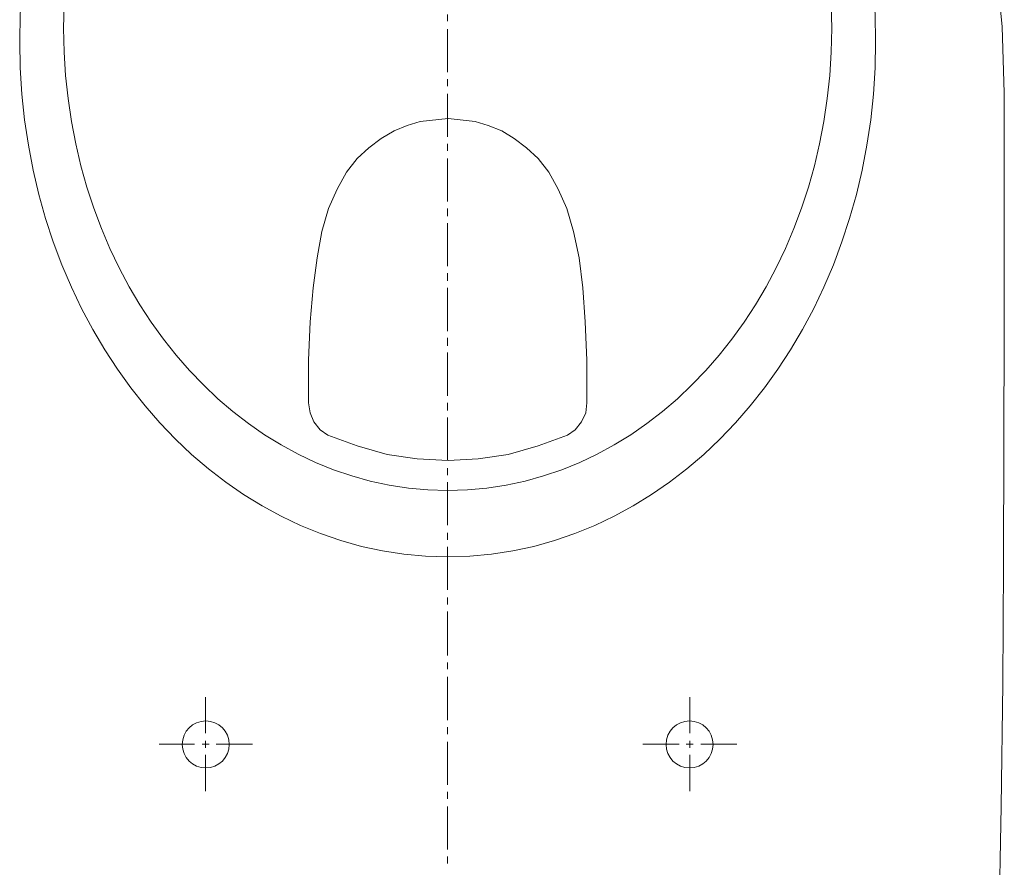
# Model space of a CAD drawing. Header units: millimetres. Extents: x 28600 to 181045, y -399112 to -163690.
# Tile 396 of 482: x 73924 to 73955, y -194612 to -194585. Entities that reach past the tile are written whole.
import ezdxf

# ---------------------------------------------------------------- set-up
doc = ezdxf.new("R2010")
doc.units = ezdxf.units.MM
doc.layers.get('0').update_dxf_attribs({"color": 8})
doc.layers.add('!! 2_wypos-sanitarne', color=8, linetype='Continuous')

# ---------------------------------------------------------------- blocks, each defined once
blk = doc.blocks.new('A$C6ce7c513')
at = {"lineweight": 0}
for points in [[(-0.17548, -0.00049), (-0.17646, -0.04094), (-0.1772, -0.08064), (-0.1777, -0.11986), (-0.17794, -0.15833), (-0.17819, -0.23404), (-0.17819, -0.30902), (-0.17745, -0.33023), (-0.17548, -0.3507)], [(0, -0.0624), (0, -0.06461)], [(0, -0.06683), (0, -0.08064)], [(0, -0.08311), (0, -0.08533)], [(-0.07757, -0.08557), (-0.07757, -0.09717)], [(0, -0.08755), (0, -0.10136)], [(0.07756, -0.08557), (0.07756, -0.09717)], [(-0.08102, -0.10062), (-0.09261, -0.10062)], [(-0.07633, -0.10062), (-0.07855, -0.10062)], [(-0.07757, -0.09939), (-0.07757, -0.1016)], [(-0.06252, -0.10062), (-0.07411, -0.10062)], [(0.06252, -0.10062), (0.07411, -0.10062)], [(0.07633, -0.10062), (0.07855, -0.10062)], [(0.07756, -0.09939), (0.07756, -0.1016)], [(0.08101, -0.10062), (0.09236, -0.10062)], [(0, -0.10383), (0, -0.10605)], [(-0.07757, -0.10408), (-0.07757, -0.11567)], [(0.07756, -0.10408), (0.07756, -0.11567)], [(0, -0.10827), (0, -0.12208)], [(0, -0.12455), (0, -0.12677)], [(0, -0.12898), (0, -0.14304)], [(0, -0.14526), (0, -0.14748)], [(0, -0.14995), (0, -0.16376)], [(0, -0.16598), (0, -0.1682)], [(0, -0.17066), (0, -0.18447)], [(0, -0.18669), (0, -0.18892)], [(0, -0.19138), (0, -0.20519)], [(0, -0.20741), (0, -0.20988)], [(0, -0.2121), (0, -0.22591)], [(0, -0.22813), (0, -0.2306)], [(0, -0.23281), (0, -0.24663)], [(0, -0.24884), (0, -0.25131)], [(0, -0.25353), (0, -0.26734)], [(0, -0.26956), (0, -0.27203)], [(0, -0.27425), (0, -0.28806)], [(0, -0.29052), (0, -0.29274)], [(0, -0.29497), (0, -0.30878)], [(0, -0.31124), (0, -0.31346)], [(0, -0.31568), (0, -0.32949)], [(0, -0.33196), (0, -0.33418)]]:
    blk.add_lwpolyline(points, dxfattribs=at)
blk.add_lwpolyline([(-0.04452, -0.20988), (-0.04427, -0.20667), (-0.04279, -0.20371), (-0.04082, -0.20124), (-0.03835, -0.19952), (-0.02898, -0.19607), (-0.01936, -0.19335), (-0.00974, -0.19187), (-0.00013, -0.19138), (0.00974, -0.19187), (0.01936, -0.19335), (0.02898, -0.19607), (0.03835, -0.19952), (0.04082, -0.20124), (0.04279, -0.20371), (0.04402, -0.20667), (0.04451, -0.20988), (0.04451, -0.22344), (0.04402, -0.23577), (0.04304, -0.24663), (0.0418, -0.25624), (0.04032, -0.26463), (0.0381, -0.27203), (0.03539, -0.27819), (0.03243, -0.28362), (0.02898, -0.28806), (0.02528, -0.29151), (0.02133, -0.29447), (0.01714, -0.29694), (0.01294, -0.29866), (0.00875, -0.2999), (-0.00013, -0.30088), (-0.00876, -0.2999), (-0.01295, -0.29866), (-0.01739, -0.29694), (-0.02133, -0.29447), (-0.02528, -0.29151), (-0.02898, -0.28806), (-0.03243, -0.28362), (-0.03539, -0.27819), (-0.0381, -0.27203), (-0.04033, -0.26463), (-0.04205, -0.25624), (-0.04329, -0.24663), (-0.04402, -0.23577), (-0.04452, -0.22344)], close=True, dxfattribs=at)
for centre in [(-0.07744, -0.1005), (0.07744, -0.1005)]:
    blk.add_circle(centre, 0.00752, dxfattribs=at)
for centre, major_axis, ratio in [((0, -0.32554), (0, -0.16499), 0.830338), ((0, -0.32974), (0, -0.14798), 0.83084)]:
    blk.add_ellipse(centre, major_axis=major_axis, ratio=ratio, start_param=0, end_param=6.283185, dxfattribs=at)

msp = doc.modelspace()

# ---------------------------------------------------------------- block references
at = {"layer": '!! 2_wypos-sanitarne', "xscale": 100, "yscale": 100, "zscale": 100, "rotation": 180}
msp.add_blockref('A$C6ce7c513', (73937.4231, -194618.3873), dxfattribs=at)

doc.saveas('drawing.dxf')
